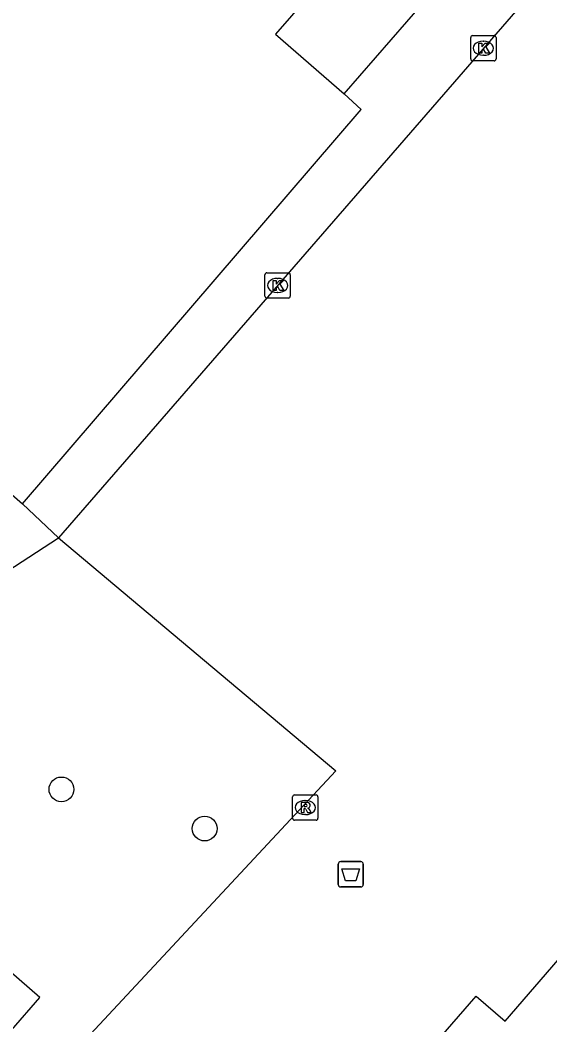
# Model space of a CAD drawing. Extents: x 158474 to 159560, y 388525 to 389605.
# Drawn here: x 158935 to 158955.96, y 388742.68 to 388782.44 of the extents above; entities that cross this region are included whole.
import ezdxf

# ---------------------------------------------------------------- set-up
doc = ezdxf.new("R2010")
doc.units = 0
for name, color, linetype in [('IMGEO_Afvalbak', 7, 'Continuous'), ('IMGEO_Boom', 7, 'Continuous'), ('IMGEO_Groenvoorziening', 7, 'Continuous'), ('IMGEO_Kolk', 7, 'Continuous'), ('IMGEO_Pand', 7, 'Continuous'), ('IMGEO_Rioolput', 7, 'Continuous'), ('IMGEO_Voetpad_open', 7, 'Continuous')]:
    doc.layers.add(name, color=color, linetype=linetype)

msp = doc.modelspace()

# ---------------------------------------------------------------- linework, layer by layer
at = {"layer": 'IMGEO_Afvalbak'}
for p, q in [((158947.586, 388748.242), (158947.586, 388749.042)), ((158947.586, 388749.042), (158947.586, 388748.242)), ((158947.686, 388749.142), (158948.476, 388749.142)), ((158948.476, 388749.142), (158947.686, 388749.142)), ((158948.576, 388749.042), (158948.576, 388748.242)), ((158948.576, 388748.242), (158948.576, 388749.042)), ((158948.476, 388748.142), (158947.686, 388748.142)), ((158947.686, 388748.142), (158948.476, 388748.142))]:
    msp.add_line(p, q, dxfattribs=at)
msp.add_lwpolyline([(158947.729, 388748.856), (158948.433, 388748.856), (158948.284, 388748.386), (158947.878, 388748.386), (158947.729, 388748.856)], dxfattribs=at)
for centre, start, end in [((158947.686, 388749.042), 90, 180), ((158947.686, 388749.042), 90, 180), ((158948.476, 388749.042), 0, 90), ((158948.476, 388749.042), 360, 90), ((158947.686, 388748.242), 180, 270), ((158947.686, 388748.242), 180, 270), ((158948.476, 388748.242), 270, 0), ((158948.476, 388748.242), 270, 0)]:
    msp.add_arc(centre, 0.1, start, end, dxfattribs=at)
at = {"layer": 'IMGEO_Boom'}
for centre in [(158936.634, 388752.002), (158942.301, 388750.451)]:
    msp.add_circle(centre, 0.489, dxfattribs=at)
at = {"layer": 'IMGEO_Groenvoorziening'}
msp.add_lwpolyline([(158936.523, 388761.952), (158947.491, 388752.738), (158937.778, 388742.309)], dxfattribs=at)
at = {"layer": 'IMGEO_Kolk'}
for p, q in [((158952.902, 388781.832), (158953.754, 388781.832)), ((158952.827, 388780.906), (158952.827, 388781.758)), ((158953.315, 388781.612), (158953.34, 388781.612)), ((158953.828, 388781.758), (158953.828, 388780.906)), ((158953.338, 388781.052), (158953.313, 388781.052)), ((158953.754, 388780.832), (158952.902, 388780.832)), ((158944.685, 388771.517), (158944.685, 388772.369)), ((158944.76, 388772.443), (158945.612, 388772.443)), ((158945.686, 388772.369), (158945.686, 388771.517)), ((158945.173, 388772.223), (158945.198, 388772.223)), ((158945.196, 388771.663), (158945.171, 388771.663)), ((158945.612, 388771.443), (158944.76, 388771.443))]:
    msp.add_line(p, q, dxfattribs=at)
for points in [[(158952.902, 388781.832), (158953.754, 388781.832)], [(158952.827, 388780.906), (158952.827, 388781.758)], [(158953.148, 388781.532), (158953.271, 388781.532), (158953.271, 388781.381), (158953.401, 388781.532), (158953.565, 388781.532), (158953.419, 388781.381), (158953.572, 388781.132), (158953.42, 388781.132), (158953.335, 388781.296), (158953.271, 388781.229), (158953.271, 388781.132), (158953.148, 388781.132), (158953.148, 388781.532)], [(158953.828, 388781.758), (158953.828, 388780.906)], [(158953.754, 388780.832), (158952.902, 388780.832)], [(158944.685, 388771.517), (158944.685, 388772.369)], [(158944.76, 388772.443), (158945.612, 388772.443)], [(158945.686, 388772.369), (158945.686, 388771.517)], [(158945.006, 388772.143), (158945.129, 388772.143), (158945.129, 388771.992), (158945.259, 388772.143), (158945.423, 388772.143), (158945.277, 388771.992), (158945.43, 388771.743), (158945.278, 388771.743), (158945.193, 388771.907), (158945.129, 388771.84), (158945.129, 388771.743), (158945.006, 388771.743), (158945.006, 388772.143)], [(158945.612, 388771.443), (158944.76, 388771.443)]]:
    msp.add_lwpolyline(points, dxfattribs=at)
for centre, start, end in [((158952.904, 388781.756), 91.552, 178.448), ((158952.904, 388781.756), 91.552, 178.448), ((158953.752, 388781.756), 1.552, 88.448), ((158953.752, 388781.756), 1.552, 88.448), ((158952.904, 388780.908), 181.552, 268.448), ((158952.904, 388780.908), 181.552, 268.448), ((158953.752, 388780.908), 271.552, 358.448), ((158953.752, 388780.908), 271.552, 358.448), ((158944.762, 388772.367), 91.552, 178.448), ((158944.762, 388772.367), 91.552, 178.448), ((158945.61, 388772.367), 1.552, 88.448), ((158945.61, 388772.367), 1.552, 88.448), ((158944.762, 388771.519), 181.552, 268.448), ((158944.762, 388771.519), 181.552, 268.448), ((158945.61, 388771.519), 271.552, 358.448), ((158945.61, 388771.519), 271.552, 358.448)]:
    msp.add_arc(centre, 0.0765, start, end, dxfattribs=at)
for centre, major_axis, ratio, start_param, end_param in [((158953.314, 388781.332), (-0.387, 0.002), 0.722429, 4.712389, 7.853982), ((158953.339, 388781.332), (-0.39, 0.002), 0.717154, 1.570796, 4.712389), ((158945.172, 388771.943), (-0.387, 0.002), 0.722429, 4.712389, 7.853982), ((158945.197, 388771.943), (-0.39, 0.002), 0.717154, 1.570796, 4.712389)]:
    msp.add_ellipse(centre, major_axis=major_axis, ratio=ratio, start_param=start_param, end_param=end_param, dxfattribs=at)
at = {"layer": 'IMGEO_Pand'}
for points in [[(158947.815, 388779.521), (158955.879, 388788.794)], [(158945.765, 388786.607), (158947.724, 388784.903), (158945.099, 388781.884), (158947.815, 388779.521)], [(158911.349, 388715.052), (158929.528, 388735.936), (158932.81, 388739.707), (158932.491, 388739.985), (158933.526, 388741.174), (158935.778, 388743.761), (158930.552, 388748.31), (158932.023, 388750), (158933.353, 388751.529), (158929.334, 388755.027), (158929.263, 388755.089)], [(158946.886, 388734.452), (158950.411, 388738.519), (158949.287, 388739.493), (158953.042, 388743.825), (158954.185, 388742.835), (158957.46, 388746.614), (158960.394, 388750), (158961.22, 388750.953), (158962.32, 388750), (158967.358, 388745.634), (158968.346, 388746.774), (158968.87, 388746.32), (158972.649, 388743.046), (158971.686, 388741.934), (158975.792, 388738.376), (158975.449, 388737.98), (158980.568, 388733.544), (158980.687, 388733.681), (158981.042, 388733.373)]]:
    msp.add_lwpolyline(points, dxfattribs=at)
at = {"layer": 'IMGEO_Rioolput'}
for p, q in [((158945.78, 388750.858), (158945.78, 388751.71)), ((158945.855, 388751.784), (158946.707, 388751.784)), ((158946.781, 388751.71), (158946.781, 388750.858)), ((158946.268, 388751.564), (158946.293, 388751.564)), ((158946.291, 388751.004), (158946.266, 388751.004)), ((158946.707, 388750.784), (158945.855, 388750.784))]:
    msp.add_line(p, q, dxfattribs=at)
for points in [[(158945.78, 388750.858), (158945.78, 388751.71)], [(158945.855, 388751.784), (158946.707, 388751.784)], [(158946.781, 388751.71), (158946.781, 388750.858)], [(158946.369, 388751.482), (158946.117, 388751.484), (158946.117, 388751.084)], [(158946.117, 388751.084), (158946.241, 388751.084), (158946.241, 388751.246), (158946.252, 388751.246)], [(158946.295, 388751.403), (158946.241, 388751.403), (158946.241, 388751.322)], [(158946.241, 388751.322), (158946.293, 388751.322)], [(158946.299, 388751.217), (158946.37, 388751.084), (158946.51, 388751.084), (158946.445, 388751.21)], [(158946.707, 388750.784), (158945.855, 388750.784)]]:
    msp.add_lwpolyline(points, dxfattribs=at)
for centre, radius, start, end in [((158945.857, 388751.708), 0.0765, 91.552, 178.448), ((158945.857, 388751.708), 0.0765, 91.552, 178.448), ((158946.705, 388751.708), 0.0765, 1.552, 88.448), ((158946.705, 388751.708), 0.0765, 1.552, 88.448), ((158946.251, 388751.193), 0.0533, 26.0293, 88.6989), ((158946.277, 388751.511), 0.19, 274.7715, 282.9687), ((158946.301, 388751.307), 0.0964, 77.0061, 93.1865), ((158946.315, 388751.364), 0.0378, 276.6634, 79.6772), ((158946.368, 388751.372), 0.109, 350.3612, 89.416), ((158946.366, 388751.372), 0.112, 277.5842, 350.9817), ((158946.35, 388751.157), 0.108, 29.5134, 73.7905), ((158945.857, 388750.86), 0.0765, 181.552, 268.448), ((158945.857, 388750.86), 0.0765, 181.552, 268.448), ((158946.705, 388750.86), 0.0765, 271.552, 358.448), ((158946.705, 388750.86), 0.0765, 271.552, 358.448)]:
    msp.add_arc(centre, radius, start, end, dxfattribs=at)
for centre, major_axis, ratio, start_param, end_param in [((158946.267, 388751.284), (-0.387, 0.002), 0.722429, 4.712389, 7.853982), ((158946.292, 388751.284), (-0.39, 0.002), 0.717154, 1.570796, 4.712389)]:
    msp.add_ellipse(centre, major_axis=major_axis, ratio=ratio, start_param=start_param, end_param=end_param, dxfattribs=at)
at = {"layer": 'IMGEO_Voetpad_open'}
for points in [[(158970.588, 388801.233), (158964.006, 388793.644), (158952.352, 388780.205), (158936.523, 388761.952)], [(158935.096, 388763.304), (158948.494, 388778.908), (158947.815, 388779.521)], [(158932.785, 388765.308), (158935.096, 388763.304)], [(158935.096, 388763.304), (158936.523, 388761.952)], [(158933.895, 388760.26), (158936.523, 388761.952)]]:
    msp.add_lwpolyline(points, dxfattribs=at)

doc.saveas('drawing.dxf')
